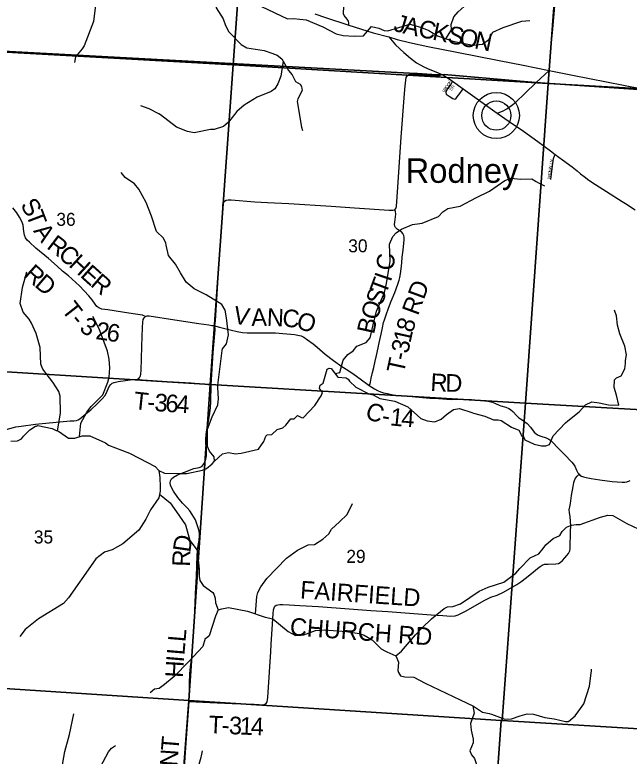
# Model space of a CAD drawing. Extents: x 1878108 to 2183446, y 146837 to 508383.
# Drawn here: x 2016069 to 2026537, y 298433 to 311060 of the extents above; entities that cross this region are included whole.
import ezdxf

# ---------------------------------------------------------------- set-up
doc = ezdxf.new("R2010")
doc.units = 0
for name, color, linetype in [('GM_X_County_Road', 7, 'Continuous'), ('GM_X_County_Road_Text', 7, 'Continuous'), ('GM_X_Minor_River', 7, 'Continuous'), ('GM_X_Section', 7, 'Continuous'), ('GM_X_Section_Text', 7, 'Continuous'), ('GM_X_State_Route', 7, 'Continuous'), ('GM_X_Township', 7, 'Continuous'), ('GM_X_Township_Road', 7, 'Continuous'), ('GM_X_Township_Road_Text', 7, 'Continuous'), ('GM_X_Township_Subdivision', 7, 'Continuous'), ('GM_X_Township_Subdivision_Text', 7, 'Continuous'), ('GM_X_Unincorporated', 7, 'Continuous'), ('GM_X_Unincorporated_Location', 7, 'Continuous'), ('GM_X_Unincorporated_Text', 7, 'Continuous')]:
    doc.layers.add(name, color=color, linetype=linetype)

msp = doc.modelspace()

# ---------------------------------------------------------------- linework, layer by layer
at = {"layer": 'GM_X_County_Road'}
for points in [[(2022440, 310683), (2022586, 310641), (2022793, 310591), (2023108, 310522), (2023600, 310423), (2024319, 310281), (2024731, 310201), (2025174, 310111), (2025569, 310033), (2026728, 309803), (2026780, 309793)], [(2022724, 309888), (2022730, 309952), (2022739, 309991), (2022754, 310023), (2022780, 310043), (2022813, 310049), (2022924, 310046), (2023234, 310026), (2023303, 310029), (2023343, 310042)], [(2015881, 303985), (2016084, 304042), (2016175, 304054), (2016423, 304086), (2016654, 304112), (2016838, 304128), (2017011, 304143), (2017072, 304144), (2017118, 304149), (2017146, 304159), (2017178, 304176), (2017212, 304205), (2017278, 304263), (2017365, 304332), (2017473, 304433), (2017557, 304519), (2017607, 304575), (2017643, 304649), (2017679, 304729), (2017702, 304765), (2017730, 304786), (2017761, 304800), (2017827, 304815), (2017952, 304834), (2018035, 304845), (2018126, 304848), (2018161, 304854), (2018183, 304868), (2018200, 304888), (2018210, 304913), (2018218, 304937), (2018222, 305005), (2018227, 305199), (2018234, 305414), (2018246, 305734), (2018250, 305825), (2018258, 305870), (2018271, 305898), (2018293, 305921), (2018321, 305931), (2018360, 305931), (2018793, 305863), (2019205, 305801), (2019372, 305777), (2019424, 305769), (2019475, 305771), (2019488, 305850), (2019519, 306309), (2019547, 306766), (2019578, 307254), (2019611, 307771), (2019615, 307823), (2019625, 307858), (2019643, 307886), (2019670, 307903), (2019703, 307910), (2019757, 307908), (2020160, 307874), (2020376, 307862), (2020735, 307847), (2021457, 307803), (2021856, 307775), (2022448, 307734), (2022484, 307731), (2022515, 307731), (2022544, 307741), (2022561, 307762), (2022571, 307794), (2022597, 308125), (2022654, 308978), (2022711, 309720), (2022721, 309853), (2022724, 309888)], [(2019475, 305771), (2019491, 305757), (2019558, 305740), (2019760, 305689), (2019857, 305666), (2019948, 305648), (2020027, 305642), (2020114, 305642), (2020268, 305644), (2020393, 305645), (2020509, 305644), (2020638, 305634), (2020774, 305622), (2020836, 305615), (2020893, 305606), (2020946, 305590), (2020994, 305567), (2021057, 305527), (2021154, 305454), (2021221, 305397), (2021354, 305282), (2021496, 305173), (2021642, 305071), (2021745, 305005), (2021851, 304934), (2021951, 304861), (2022105, 304747), (2022150, 304716), (2022195, 304687), (2022248, 304659), (2022297, 304640), (2022353, 304623), (2022418, 304608), (2022487, 304591), (2022552, 304580), (2022623, 304574), (2022775, 304563), (2023014, 304542), (2023141, 304532), (2023287, 304526), (2023431, 304513), (2023510, 304508), (2023621, 304511), (2023707, 304514), (2023848, 304507), (2024018, 304491), (2024128, 304477), (2024208, 304462), (2024260, 304441), (2024320, 304411), (2024352, 304400), (2024434, 304379), (2024485, 304354), (2024513, 304336), (2024552, 304301), (2024621, 304228), (2024656, 304198), (2024714, 304159), (2024756, 304129), (2024798, 304098), (2024853, 304035), (2024919, 303950), (2024950, 303922), (2024987, 303900), (2025029, 303881), (2025125, 303854), (2025165, 303834), (2025201, 303810), (2025238, 303776), (2025315, 303692), (2025398, 303607), (2025475, 303530), (2025519, 303481), (2025562, 303439), (2025583, 303415), (2025611, 303370), (2025638, 303305), (2025663, 303257), (2025682, 303235), (2025695, 303220), (2025724, 303203), (2025761, 303189), (2025805, 303179), (2025888, 303162), (2026036, 303139), (2026249, 303112), (2026420, 303099), (2026461, 303100), (2026494, 303106), (2026528, 303115), (2026553, 303127)]]:
    msp.add_lwpolyline(points, dxfattribs=at)
at = {"layer": 'GM_X_Minor_River'}
for points in [[(2023413, 310652), (2023510, 310802), (2023504, 310893), (2023550, 311025), (2023625, 311108), (2023725, 311204), (2023785, 311347), (2023791, 311606), (2023799, 311915), (2023759, 312102), (2023711, 312216), (2023645, 312298), (2023499, 312418), (2023447, 312497), (2023393, 312627), (2023381, 312677), (2023379, 312870), (2023335, 312990), (2023267, 313093), (2023173, 313261), (2023105, 313609), (2023097, 313637)], [(2017702, 311907), (2017651, 311793), (2017509, 311636), (2017475, 311510), (2017410, 310946), (2017250, 310532), (2017218, 310482), (2017104, 310345), (2017084, 310245)], [(2019470, 311406), (2019468, 311325), (2019502, 311179), (2019616, 310994), (2019656, 310876), (2019716, 310772), (2019924, 310557), (2020024, 310495), (2020320, 310453), (2020450, 310409), (2020538, 310373), (2020620, 310311), (2020732, 310112), (2020792, 310040), (2020852, 309926), (2020930, 309876), (2020954, 309838), (2020962, 309769), (2020890, 309629), (2020882, 309584), (2020952, 309147), (2020972, 309091)], [(2020274, 311200), (2020713, 310994), (2020819, 310998), (2021031, 310974), (2021317, 310854), (2021543, 310738), (2021663, 310710), (2021849, 310694), (2022011, 310704), (2022147, 310861), (2022270, 310833), (2022364, 310793), (2022424, 310785), (2022802, 310900), (2022942, 310862), (2022998, 310842), (2023124, 310792), (2023272, 310702), (2023532, 310610), (2023875, 310542), (2024037, 310558), (2024147, 310640), (2024213, 310767), (2024387, 310843), (2024707, 310950), (2024845, 310962)], [(2020643, 310271), (2020602, 310016), (2020552, 309885), (2020498, 309799), (2020434, 309753), (2020196, 309658), (2019978, 309521), (2019849, 309415), (2019707, 309234), (2019627, 309157), (2019467, 309105), (2019403, 309105), (2019125, 309050), (2019011, 309072), (2018823, 309146), (2018549, 309355), (2018520, 309375), (2018360, 309457), (2018214, 309507)], [(2018520, 303300), (2018618, 303254), (2018887, 303246), (2019001, 303250), (2019269, 303307), (2019333, 303335), (2019433, 303413), (2019469, 303460), (2019463, 303534), (2019383, 303628), (2019349, 303710), (2019349, 304002), (2019431, 304210), (2019525, 304419), (2019539, 304518), (2019528, 304712), (2019526, 304753), (2019602, 305343), (2019606, 305371), (2019678, 305457), (2019712, 305612), (2019676, 305897), (2019650, 306030), (2019596, 306126), (2019330, 306292), (2019126, 306392), (2018986, 306507), (2018892, 306663), (2018804, 306812), (2018686, 306958), (2018650, 307139), (2018640, 307173), (2018600, 307255), (2018480, 307369), (2018396, 307628), (2018304, 307863), (2018182, 308088), (2018106, 308180), (2017950, 308290), (2017882, 308374)], [(2021528, 304948), (2021609, 304968), (2021663, 305177), (2021745, 305273), (2021833, 305339), (2021899, 305416), (2022054, 305476), (2022126, 305557), (2022176, 305778), (2022234, 306010), (2022366, 306328), (2022404, 306484), (2022462, 306864), (2022450, 307155), (2022510, 307284), (2022567, 307348), (2022657, 307408), (2022845, 307491), (2022971, 307505), (2023009, 307509), (2023287, 307626), (2023359, 307702), (2023445, 307763), (2023655, 307801), (2023934, 307948), (2024156, 308054), (2024420, 308237), (2024518, 308278), (2024690, 308260), (2024880, 308266), (2024951, 308222), (2024989, 308200), (2025096, 308146)], [(2016794, 303973), (2016849, 304274), (2016844, 304567), (2016817, 304646), (2016717, 304806), (2016545, 305023), (2016514, 305111), (2016500, 305392), (2016431, 305630), (2016352, 305808), (2016313, 305877), (2016210, 305996), (2016160, 306144), (2016202, 306414), (2016272, 306680)], [(2019469, 303460), (2019607, 303582), (2019707, 303608), (2019831, 303585), (2019923, 303595), (2020220, 303663), (2020310, 303792), (2020346, 303884), (2020368, 303904), (2020450, 303912), (2020536, 303999), (2020638, 304027), (2020688, 304069), (2020770, 304180), (2020826, 304178), (2020886, 304234), (2020956, 304204), (2020980, 304198), (2021183, 304403), (2021289, 304570), (2021311, 304628), (2021261, 304694), (2021273, 304751), (2021325, 304787), (2021393, 305026), (2021423, 305044), (2021459, 305036), (2021571, 304891), (2021713, 304878), (2021751, 304856), (2021773, 304823), (2021877, 304717), (2022103, 304605), (2022175, 304587), (2022287, 304527), (2022542, 304479), (2022764, 304383), (2022988, 304182), (2023096, 304146), (2023224, 304130), (2023334, 304175), (2023424, 304253), (2023542, 304340), (2023648, 304356), (2023856, 304288), (2023886, 304276), (2024075, 304224), (2024225, 304162), (2024307, 304162), (2024357, 304148), (2024529, 304034), (2024657, 303984), (2024685, 303937), (2024703, 303887), (2024731, 303891), (2024761, 303823), (2024919, 303745), (2025043, 303721), (2025117, 303721), (2025181, 303743), (2025239, 303890), (2025449, 304111), (2025494, 304145), (2025682, 304300), (2025792, 304418), (2025902, 304467), (2026024, 304451), (2026182, 304415), (2026358, 304411), (2026318, 304584), (2026280, 304712), (2026286, 304841), (2026322, 304877), (2026400, 304909), (2026465, 305030), (2026473, 305120), (2026475, 305172), (2026489, 305266), (2026463, 305415), (2026375, 305626), (2026339, 305774), (2026321, 305935), (2026289, 306031)], [(2017173, 303876), (2017196, 304103), (2017293, 304292), (2017369, 304391), (2017566, 304589), (2017655, 304803), (2017674, 304889), (2017689, 305047), (2017679, 305194), (2017645, 305331), (2017506, 305712), (2017398, 305922)], [(2015999, 303796), (2016117, 303803), (2016181, 303838), (2016218, 303882), (2016327, 303992), (2016419, 304055), (2016437, 304053), (2016460, 304067), (2016706, 304013), (2016774, 303982), (2016813, 303966), (2016984, 303851), (2017091, 303848), (2017218, 303891), (2017345, 303891), (2017615, 303771), (2017665, 303733), (2018023, 303596)], [(2018023, 303596), (2018186, 303511), (2018458, 303364)], [(2018459, 303364), (2018520, 303300), (2018542, 303182), (2018548, 303021), (2018546, 302945)], [(2018546, 302945), (2018520, 302832), (2018382, 302631), (2018300, 302467), (2018182, 302284), (2017907, 302047), (2017725, 301950), (2017599, 301910), (2017447, 301797), (2017397, 301723), (2016986, 301130), (2016896, 301034), (2016474, 300770), (2016246, 300591), (2016156, 300471)], [(2018534, 302893), (2018716, 302748), (2018822, 302594), (2018978, 302373), (2019050, 302108), (2019174, 301944), (2019210, 301618), (2019208, 301498), (2019222, 301426), (2019280, 301340), (2019440, 301219), (2019460, 301191), (2019484, 301123), (2019488, 301045), (2019536, 300924), (2019486, 300816), (2019380, 300480), (2019336, 300444), (2019312, 300436), (2019274, 300302), (2019032, 300048), (2018785, 299789), (2018621, 299653), (2018527, 299588), (2018449, 299572), (2018373, 299510)], [(2020172, 300857), (2020191, 301155), (2020212, 301223), (2020259, 301318), (2020361, 301457), (2020699, 301804), (2020888, 301944), (2021067, 302030), (2021176, 302040), (2021319, 302127), (2021421, 302222), (2021466, 302299), (2021598, 302426), (2021731, 302552), (2021825, 302734)], [(2022559, 300144), (2022656, 300219), (2022894, 300502), (2023011, 300617), (2023167, 300772), (2023383, 300951), (2023439, 300977), (2023533, 300985), (2023665, 301029), (2023981, 301244), (2024134, 301313), (2024402, 301396), (2024604, 301550), (2024676, 301629), (2024848, 301810), (2024996, 301878), (2025072, 301970), (2025117, 302031), (2025241, 302139), (2025355, 302194), (2025397, 302262), (2025471, 302336), (2025555, 302368), (2025631, 302377), (2025701, 302377), (2026049, 302505), (2026175, 302538), (2026258, 302534), (2026498, 302394), (2026692, 302305)], [(2019536, 300924), (2019594, 300942), (2019712, 300963), (2020035, 300905), (2020333, 300801), (2020463, 300773), (2020727, 300554), (2020849, 300488), (2020993, 300502), (2021191, 300573), (2021347, 300585), (2021720, 300559), (2021938, 300522), (2022020, 300496), (2022156, 300413), (2022308, 300263), (2022384, 300219), (2022410, 300213), (2022562, 300143), (2022604, 300034), (2022594, 299894), (2022604, 299858), (2022642, 299804), (2022714, 299782), (2022870, 299780), (2023058, 299676), (2023655, 299395), (2023885, 299285), (2024039, 299183), (2024149, 299159), (2024191, 299149), (2024419, 299061), (2024533, 299071), (2024677, 299121), (2024799, 299152), (2024909, 299146), (2025102, 299094), (2025260, 299070), (2025454, 299022), (2025500, 299026), (2025618, 299122), (2025710, 299247), (2025764, 299325), (2025862, 299627), (2025890, 299849), (2025892, 299884), (2025894, 299916)], [(2023872, 299291), (2023893, 299165), (2023831, 298992), (2023843, 298878), (2023881, 298723), (2023877, 298661), (2023820, 298524), (2023848, 298454), (2023902, 298392), (2023938, 298294), (2023920, 298185), (2023956, 298061), (2023970, 298000), (2024024, 297912), (2024052, 297681), (2024044, 297589), (2024038, 297555), (2023984, 297260), (2024000, 297194), (2024052, 297107), (2024076, 297015), (2024080, 296907), (2024114, 296774)], [(2016546, 297384), (2016553, 297494), (2016623, 297626), (2016725, 297735), (2016752, 297841), (2016816, 297972), (2016865, 298188), (2016922, 298511), (2017002, 298802), (2017072, 299155)], [(2016211, 297281), (2016410, 297356), (2016591, 297394), (2016729, 297446), (2017007, 297595), (2017149, 297685), (2017192, 297737), (2017286, 297896), (2017481, 298166), (2017664, 298505), (2017715, 298568), (2017782, 298615)], [(2017780, 296645), (2017817, 296711), (2017876, 296771), (2017958, 296809), (2018036, 296876), (2018170, 296986), (2018368, 297015), (2018512, 297055), (2018614, 297095), (2018718, 297174), (2018911, 297383), (2018991, 297638), (2019063, 297951), (2019199, 298258), (2019245, 298419), (2019249, 298439), (2019269, 298525)]]:
    msp.add_lwpolyline(points, dxfattribs=at)
at = {"layer": 'GM_X_Section'}
for points in [[(2014863, 315795), (2020171, 315488), (2019788, 310210), (2014496, 310501)], [(2020171, 315488), (2025549, 315154), (2025158, 309888), (2019788, 310210)], [(2025549, 315154), (2025553, 315194), (2030841, 314846), (2030859, 314845), (2030508, 309587), (2025158, 309888)], [(2014496, 310501), (2019788, 310210), (2019399, 304766), (2014095, 305091)], [(2019788, 310210), (2025158, 309888), (2024769, 304444), (2019399, 304766)], [(2025158, 309888), (2030508, 309587), (2030127, 304137), (2024769, 304444)], [(2014095, 305091), (2019399, 304766), (2019035, 299380), (2013711, 299725), (2013713, 299765)], [(2019399, 304766), (2024769, 304444), (2024373, 299038), (2024356, 299039), (2019035, 299380)], [(2024769, 304444), (2030127, 304137), (2029779, 298709), (2024373, 299038)], [(2013711, 299725), (2019035, 299380), (2018866, 297146), (2018718, 294975), (2018651, 293924), (2013334, 294323)], [(2024356, 299039), (2024196, 296805), (2018866, 297146), (2019035, 299380)], [(2024373, 299038), (2029779, 298709), (2029625, 296465), (2024196, 296805), (2024356, 299039)]]:
    msp.add_lwpolyline(points, close=True, dxfattribs=at)
at = {"layer": 'GM_X_State_Route'}
for points in [[(2025174, 310111), (2025210, 310542), (2025232, 310757), (2025263, 311140), (2025300, 311682), (2025310, 311857), (2025324, 312008), (2025342, 312158), (2025349, 312260), (2025367, 312522), (2025383, 312769), (2025425, 313321), (2025483, 314085), (2025519, 314647), (2025533, 314958), (2025555, 315173), (2025564, 315278)], [(2021180, 311074), (2021362, 311015), (2021760, 310884), (2022173, 310755), (2022440, 310683)], [(2022440, 310683), (2022555, 310549), (2022699, 310416), (2022812, 310320), (2022910, 310244), (2022973, 310206), (2023051, 310168), (2023139, 310130), (2023271, 310078), (2023343, 310042), (2023386, 310023), (2023433, 309994), (2023526, 309931), (2023709, 309802), (2024289, 309386)], [(2024289, 309386), (2024322, 309395), (2024392, 309426), (2024451, 309460), (2024529, 309515), (2024604, 309573), (2024758, 309722), (2024954, 309905), (2025174, 310111)], [(2024289, 309386), (2024490, 309245), (2024735, 309077), (2024980, 308902), (2025196, 308744), (2025276, 308683), (2025403, 308589), (2025566, 308468), (2025650, 308402), (2025709, 308354), (2025772, 308306), (2025850, 308243), (2025961, 308169), (2026150, 308050), (2026416, 307882), (2026475, 307845), (2026639, 307739)]]:
    msp.add_lwpolyline(points, dxfattribs=at)
at = {"layer": 'GM_X_Township'}
for points in [[(2047300, 315672), (2046896, 308713), (2044671, 308870), (2043687, 308921), (2041417, 309015), (2041247, 309014), (2037098, 309204), (2031112, 309548), (2029101, 309655), (2027751, 309726), (2027032, 309764), (2024940, 309906), (2023383, 310046), (2023252, 310040), (2022929, 310063), (2022792, 310066), (2015762, 310446), (2014499, 310497), (2014658, 312772)], [(2012659, 285561), (2012779, 287296), (2012800, 287595), (2013072, 291229), (2013409, 296082), (2013680, 299994), (2013695, 300200), (2013758, 301109), (2013952, 303891), (2014033, 305062), (2014499, 310497), (2015762, 310446), (2022792, 310066), (2022929, 310063), (2023252, 310040), (2023383, 310046), (2024940, 309906), (2027032, 309764)]]:
    msp.add_lwpolyline(points, dxfattribs=at)
at = {"layer": 'GM_X_Township_Road'}
for points in [[(2021760, 310884), (2021760, 310915), (2021755, 310949), (2021730, 310988), (2021683, 311046), (2021669, 311077), (2021667, 311116), (2021681, 311227), (2021688, 311281), (2021695, 311468), (2021708, 311632), (2021740, 312098), (2021750, 312272), (2021767, 312435)], [(2018293, 305921), (2018245, 305945), (2018083, 305967), (2017906, 305993), (2017653, 306033), (2017552, 306048), (2017500, 306068), (2017464, 306093), (2017439, 306131), (2017387, 306207), (2017331, 306272), (2017248, 306357), (2017168, 306445), (2017109, 306502), (2016984, 306617), (2016882, 306695), (2016790, 306777), (2016645, 306912), (2016429, 307086), (2016317, 307185), (2016278, 307223), (2016251, 307264), (2016232, 307308), (2016223, 307368), (2016209, 307476), (2016192, 307526), (2016151, 307611), (2016103, 307690), (2016036, 307773)], [(2022105, 304747), (2022116, 304766), (2022129, 304803), (2022141, 304872), (2022163, 304970), (2022183, 305053), (2022209, 305159), (2022229, 305255), (2022261, 305386), (2022277, 305472), (2022310, 305619), (2022335, 305730), (2022353, 305817), (2022368, 305866), (2022394, 305950), (2022436, 306062), (2022484, 306182), (2022542, 306329), (2022595, 306472), (2022618, 306543), (2022629, 306586), (2022641, 306646), (2022654, 306732), (2022663, 306836), (2022671, 306934), (2022686, 307052), (2022701, 307225), (2022701, 307266), (2022696, 307304), (2022679, 307337), (2022655, 307363), (2022617, 307386), (2022583, 307409), (2022554, 307437), (2022543, 307461), (2022540, 307487), (2022545, 307528), (2022559, 307663), (2022555, 307708), (2022544, 307741)], [(2019335, 303596), (2019336, 303610), (2019334, 303679), (2019325, 303753), (2019325, 303832), (2019330, 303914), (2019343, 303993), (2019370, 304136), (2019391, 304273), (2019403, 304372), (2019406, 304471), (2019415, 304754), (2019421, 304845), (2019448, 305306), (2019480, 305694), (2019475, 305771)], [(2018161, 304854), (2018243, 304844), (2018664, 304817), (2019074, 304789), (2019330, 304771), (2019415, 304754)], [(2019208, 302112), (2019210, 302123), (2019217, 302175), (2019217, 302221), (2019208, 302273), (2019178, 302376), (2019147, 302460), (2019089, 302551), (2019053, 302609), (2019003, 302663), (2018923, 302745), (2018849, 302839), (2018773, 302947), (2018751, 302988), (2018723, 303049), (2018715, 303087), (2018722, 303123), (2018741, 303155), (2018771, 303185), (2018840, 303225), (2018957, 303273), (2019117, 303330), (2019208, 303349), (2019254, 303368), (2019280, 303396), (2019305, 303435), (2019322, 303489), (2019333, 303551), (2019335, 303596)], [(2019041, 299366), (2019389, 299346), (2019773, 299333), (2019969, 299323), (2020145, 299317), (2020230, 299311), (2020285, 299307), (2020320, 299313), (2020350, 299332), (2020370, 299360), (2020376, 299394), (2020379, 299431), (2020383, 299526), (2020428, 300211), (2020437, 300342), (2020456, 300595), (2020465, 300770), (2020473, 300859), (2020479, 300924), (2020485, 300957), (2020500, 300986), (2020522, 301004), (2020552, 301013), (2020583, 301016), (2020637, 301015), (2020744, 301011), (2020926, 300999), (2021244, 300981), (2021767, 300942), (2022133, 300913), (2022426, 300895), (2022795, 300868), (2023164, 300843), (2023361, 300828), (2023498, 300817), (2023574, 300826), (2023624, 300841), (2023761, 300906), (2024067, 301082), (2024181, 301139), (2024288, 301176), (2024396, 301227), (2024625, 301355), (2024692, 301400), (2024789, 301474), (2024906, 301572), (2024972, 301629), (2025020, 301665), (2025055, 301686), (2025094, 301701), (2025155, 301704), (2025285, 301709), (2025332, 301717), (2025362, 301732), (2025400, 301768), (2025438, 301813), (2025472, 301851), (2025500, 301886), (2025524, 301929), (2025529, 301963), (2025533, 302063), (2025536, 302175), (2025537, 302266), (2025542, 302352), (2025539, 302436), (2025533, 302510), (2025518, 302582), (2025516, 302627), (2025523, 302681), (2025534, 302739), (2025554, 302871), (2025583, 303027), (2025593, 303092), (2025605, 303131), (2025624, 303167), (2025648, 303201), (2025682, 303235)], [(2019041, 299366), (2019047, 299665), (2019048, 299840), (2019061, 299954), (2019091, 300154), (2019095, 300309), (2019128, 300791), (2019140, 301033), (2019150, 301201), (2019165, 301493), (2019174, 301856), (2019187, 301989), (2019208, 302112)], [(2018830, 296663), (2018851, 296803), (2018864, 297038), (2018887, 297283), (2018906, 297468), (2018916, 297580), (2018938, 297894), (2018980, 298579), (2019041, 299366)]]:
    msp.add_lwpolyline(points, dxfattribs=at)
at = {"layer": 'GM_X_Township_Subdivision'}
for points in [[(2023526, 309931), (2023496, 309875), (2023443, 309802), (2023416, 309760), (2023411, 309737), (2023419, 309706), (2023472, 309673), (2023530, 309632), (2023560, 309624), (2023583, 309631), (2023608, 309661), (2023651, 309722), (2023693, 309775), (2023709, 309802)], [(2025204, 308257), (2025214, 308351), (2025237, 308527), (2025249, 308610), (2025262, 308656), (2025276, 308683)]]:
    msp.add_lwpolyline(points, dxfattribs=at)
at = {"layer": 'GM_X_Unincorporated'}
for radius in [393, 249]:
    msp.add_circle((2024273, 309344), radius, dxfattribs=at)
at = {"layer": 'GM_X_Unincorporated_Location'}
msp.add_line((2024273, 309344), (2024273, 309344), dxfattribs=at)

# ---------------------------------------------------------------- texts
at = {"layer": 'GM_X_County_Road_Text'}
for s, rotation, p in [('J', 343.0188, (2022506, 310794)), ('A', 347.755, (2022667, 310746)), ('C', 348.3005, (2022928, 310690)), ('K', 348.3021, (2023170, 310640)), ('S', 348.2968, (2023428, 310586)), ('O', 348.3019, (2023626, 310545)), ('N', 348.2986, (2023885, 310492)), ('V', 350.0047, (2019775, 305808)), ('A', 1.3107, (2020100, 305757)), ('N', 357.4456, (2020358, 305763)), ('C', 355.0646, (2020619, 305752)), ('O', 340.3658, (2020844, 305735)), ('R', 356.9739, (2023145, 304655)), ('D', 359.2341, (2023403, 304641)), ('C', 339.1365, (2022018, 304199)), ('1', 354.1182, (2022453, 304069)), ('4', 355.9151, (2022647, 304049)), ('-', 349.5037, (2022306, 304095))]:
    msp.add_text(s, height=300, rotation=rotation, dxfattribs=at).set_placement(p)
at = {"layer": 'GM_X_Section_Text'}
for s, p in [('36', (2016776, 307466)), ('30', (2021750, 307015)), ('35', (2016393, 302056)), ('29', (2021717, 301726))]:
    msp.add_text(s, height=221, rotation=0, dxfattribs=at).set_placement(p)
at = {"layer": 'GM_X_Township_Road_Text'}
for s, rotation, p in [('S', 303.0641, (2016153, 307816)), ('T', 290.848, (2016255, 307661)), ('A', 305.4594, (2016375, 307378)), ('R', 322.705, (2016596, 307093)), ('C', 318.9995, (2016788, 306946)), ('H', 317.6232, (2016973, 306786)), ('C', 86.5286, (2022529, 306701)), ('R', 318.1921, (2016201, 306613)), ('E', 318.012, (2017169, 306607)), ('D', 319.4254, (2016390, 306444)), ('R', 319.2094, (2017341, 306452)), ('T', 69.5048, (2022391, 306280)), ('I', 71.4847, (2022473, 306500)), ('RD', 69.8687, (2022938, 305925)), ('S', 69.4084, (2022319, 306090)), ('T', 308.0889, (2016852, 306030)), ('O', 71.7793, (2022238, 305842)), ('-', 309.7796, (2016996, 305846)), ('3', 327.9375, (2017153, 305683)), ('2', 351.7335, (2017436, 305539)), ('B', 77.7248, (2022188, 305609)), ('8', 73.0545, (2022846, 305633)), ('6', 351.7976, (2017619, 305512)), ('1', 77.697, (2022808, 305458)), ('3', 77.7399, (2022769, 305278)), ('T', 77.7529, (2022695, 304938)), ('-', 77.7455, (2022743, 305157)), ('T', 353.9632, (2018084, 304345)), ('3', 356.1761, (2018442, 304312)), ('6', 356.2908, (2018627, 304299)), ('4', 356.3288, (2018812, 304287)), ('-', 355.8441, (2018318, 304321)), ('D', 81.7828, (2019057, 301895)), ('R', 88.0443, (2019050, 301657)), ('FAIRFIELD', 355.9905, (2020924, 301122)), ('CHURCH RD', 355.8809, (2020748, 300493)), ('L', 85.1064, (2018976, 300371)), ('L', 85.1043, (2018957, 300147)), ('H', 86.5482, (2018931, 299763)), ('I', 85.1702, (2018946, 300025)), ('T', 357.4749, (2019365, 298825)), ('3', 357.5386, (2019712, 298810)), ('1', 357.7552, (2019898, 298802)), ('4', 358.3412, (2020086, 298795)), ('-', 357.4929, (2019589, 298815)), ('T', 85.388, (2018857, 298515)), ('N', 86.2598, (2018839, 298253))]:
    msp.add_text(s, height=300, rotation=rotation, dxfattribs=at).set_placement(p)
at = {"layer": 'GM_X_Township_Subdivision_Text'}
for s, rotation, p in [('O', 53.9999, (2023434, 309805)), ('O', 55.0633, (2023461, 309841)), ('K', 61.9494, (2023489, 309883)), ('DR', 55.5013, (2023511, 309761)), ('B', 68.5684, (2023399, 309738)), ('R', 55.9867, (2023412, 309772)), ('N', 82.6364, (2025215, 308439)), ('L', 84.2812, (2025226, 308509)), ('N', 79.2729, (2025229, 308543)), ('R', 87.06, (2025201, 308300)), ('O', 84.309, (2025203, 308339)), ('W', 82.7165, (2025208, 308382)), ('B', 87.2055, (2025199, 308260))]:
    msp.add_text(s, height=50, rotation=rotation, dxfattribs=at).set_placement(p)
at = {"layer": 'GM_X_Unincorporated_Text'}
msp.add_text('Rodney', height=417, rotation=0, dxfattribs=at).set_placement((2022727, 308198))

doc.saveas('drawing.dxf')
